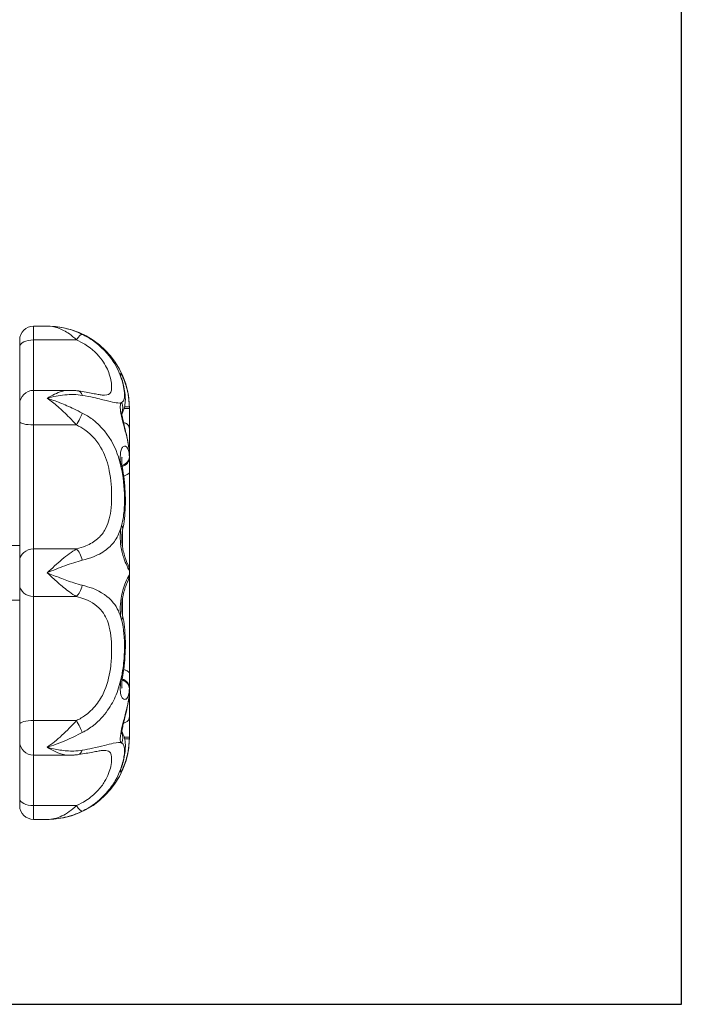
# Model space of a CAD drawing. Header units: millimetres. Extents: x -727 to 69715, y -15705 to 98123.
# Tile 298 of 316: x 37146 to 37222, y 93389 to 93503. Entities that reach past the tile are written whole.
import ezdxf

# ---------------------------------------------------------------- set-up
doc = ezdxf.new("R2010")
doc.units = ezdxf.units.MM
doc.layers.add('UT_ZARIZENI - ZDROJ TEPLA', color=3, linetype='Continuous', lineweight=35)

msp = doc.modelspace()

# ---------------------------------------------------------------- linework, layer by layer
for p, q in [((37222.17, 93389.37), (37222.17, 96577.6)), ((35100.77, 93389.37), (37222.17, 93389.37))]:
    msp.add_line(p, q)
at = {"layer": 'UT_ZARIZENI - ZDROJ TEPLA', "lineweight": 13}
for p, q in [((37147.14, 93467.94), (37147.14, 93466.34)), ((37148.72, 93467.94), (37147.14, 93467.94)), ((37145.55, 93465.55), (37145.55, 93466.35)), ((37147.14, 93460.5), (37147.14, 93466.34)), ((37152.12, 93466.34), (37147.14, 93466.34)), ((37145.55, 93465.55), (37145.55, 93463.87)), ((37145.55, 93463.87), (37145.55, 93458.91)), ((37147.14, 93460.5), (37147.14, 93456.49)), ((37151.33, 93460.5), (37147.14, 93460.5)), ((37145.55, 93456.91), (37145.55, 93458.91)), ((37158.25, 93458.41), (37157.65, 93458.41)), ((37158.25, 93458.61), (37157.7, 93458.6)), ((37158.25, 93456.03), (37158.25, 93458.41)), ((37145.55, 93456.91), (37145.55, 93454.92)), ((37147.14, 93442.12), (37147.14, 93456.49)), ((37152.12, 93456.49), (37147.14, 93456.49)), ((37158.25, 93453.02), (37158.25, 93456.03)), ((37145.55, 93454.92), (37145.55, 93441.87)), ((37158.25, 93452.65), (37158.25, 93453.02)), ((37158.25, 93450.97), (37158.25, 93452.65)), ((37158.25, 93439.62), (37158.25, 93450.97)), ((37157.46, 93444.29), (37157.46, 93442.32)), ((37145.55, 93442.54), (37139.2, 93442.54)), ((37147.14, 93442.12), (37147.14, 93436.61)), ((37152.12, 93442.12), (37147.14, 93442.12)), ((37145.55, 93441.87), (37145.55, 93440.74)), ((37145.55, 93437.99), (37145.55, 93440.74)), ((37158.25, 93439.11), (37158.25, 93439.62)), ((37158.25, 93427.76), (37158.25, 93439.11)), ((37145.55, 93437.99), (37145.55, 93436.86)), ((37145.55, 93436.86), (37145.55, 93423.81)), ((37147.14, 93422.24), (37147.14, 93436.61)), ((37152.12, 93436.61), (37147.14, 93436.61)), ((37157.46, 93436.41), (37157.46, 93434.44)), ((37145.55, 93436.19), (37139.2, 93436.19)), ((37158.25, 93426.08), (37158.25, 93427.76)), ((37158.25, 93425.72), (37158.25, 93426.08)), ((37158.25, 93422.7), (37158.25, 93425.72)), ((37145.55, 93423.81), (37145.55, 93421.82)), ((37158.25, 93420.32), (37158.25, 93422.7)), ((37145.55, 93419.82), (37145.55, 93421.82)), ((37147.14, 93422.24), (37147.14, 93418.23)), ((37152.12, 93422.24), (37147.14, 93422.24)), ((37157.65, 93420.32), (37158.25, 93420.32)), ((37145.55, 93419.82), (37145.55, 93414.86)), ((37157.7, 93420.13), (37158.25, 93420.12)), ((37147.14, 93412.39), (37147.14, 93418.23)), ((37151.33, 93418.23), (37147.14, 93418.23)), ((37145.55, 93414.86), (37145.55, 93413.18)), ((37145.55, 93412.38), (37145.55, 93413.18)), ((37147.14, 93412.39), (37147.14, 93410.79)), ((37152.12, 93412.39), (37147.14, 93412.39)), ((37148.72, 93410.79), (37147.14, 93410.79))]:
    msp.add_line(p, q, dxfattribs=at)
for centre, radius, start, end in [((37147.14, 93466.35), 1.59, 90, 180), ((37148.72, 93458.42), 9.53, 0, 90), ((37147.14, 93458.91), 1.59, 90, 180), ((37156.66, 93439.62), 1.59, 0, 31.4014), ((37156.66, 93439.11), 1.59, 328.5965, 0), ((37148.72, 93420.32), 9.53, 270, 0), ((37147.14, 93419.82), 1.59, 180, 270), ((37147.14, 93412.38), 1.59, 180, 270)]:
    msp.add_arc(centre, radius, start, end, dxfattribs=at)
for centre, major_axis, ratio, start_param, end_param in [((37147.14, 93465.55), (-1.59, 0), 0.496133, 4.712389, 6.283185), ((37152.12, 93465.55), (0.7, 1.43), 0.243422, 0.048997, 1.108819), ((37155.92, 93461.14), (1.52, 0.46), 0.792584, 0, 0.165302), ((37152.12, 93458.86), (0.23, 1.57), 0.47335, 5.526701, 6.283185), ((37155.92, 93458.52), (-1.02, 1.22), 0.973041, 3.624272, 4.404343), ((37147.14, 93456.91), (-1.59, 0), 0.263124, 0, 1.570796), ((37152.12, 93456.91), (-0.76, -1.39), 0.129099, 1.337474, 2.397296), ((37156.66, 93452.77), (1.59, 0.05), 0.706954, 5.177241, 6.262096), ((37156.66, 93452.65), (1.59, 0), 0.707107, 5.207963, 6.283185), ((37156.66, 93453.13), (1.59, 0.05), 0.706954, 6.26265, 6.283185), ((37149.86, 93453), (8.39, 0.04), 0.813723, 6.279118, 6.303072), ((37155.92, 93451), (1.56, 0.28), 0.147842, 0, 0.374378), ((37155.92, 93444.68), (1.55, -0.35), 0.583503, 0, 0.530856), ((37147.14, 93440.74), (-1.59, 0), 0.868247, 4.712389, 6.283185), ((37152.12, 93440.74), (-0.43, 1.53), 0.425996, 4.642937, 5.70276), ((37156.66, 93439.62), (0, -1.59), 0.999783, 1.571073, 2.109371), ((37156.66, 93439.11), (0, 1.59), 0.999783, 4.173803, 4.712112), ((37147.14, 93437.99), (-1.59, 0), 0.868247, 0, 1.570796), ((37152.12, 93437.99), (-0.43, -1.53), 0.425996, 0.580425, 1.640248), ((37155.92, 93434.05), (1.55, 0.35), 0.583503, 5.752329, 6.283185), ((37155.92, 93427.73), (1.56, -0.28), 0.147842, 5.908808, 6.283185), ((37156.66, 93425.96), (1.59, -0.05), 0.706954, 0.021089, 1.105897), ((37156.66, 93426.08), (1.59, 0), 0.707107, 0, 1.075158), ((37149.86, 93425.74), (8.39, -0.06), 0.813729, 6.265351, 6.289304), ((37156.66, 93425.6), (1.59, -0.05), 0.706954, 0, 0.020535), ((37147.14, 93421.82), (-1.59, 0), 0.263124, 4.712389, 6.283185), ((37152.12, 93421.82), (-0.76, 1.39), 0.129099, 3.885889, 4.945712), ((37155.92, 93420.21), (1.02, 1.22), 0.973041, 5.020434, 5.800547), ((37152.12, 93419.87), (0.23, -1.57), 0.47335, 0, 0.756484), ((37155.92, 93417.6), (1.52, -0.46), 0.792584, 6.117883, 6.283185), ((37147.14, 93413.18), (-1.59, 0), 0.496133, 0, 1.570796), ((37152.12, 93413.18), (0.7, -1.43), 0.243422, 5.174366, 6.234189)]:
    msp.add_ellipse(centre, major_axis=major_axis, ratio=ratio, start_param=start_param, end_param=end_param, dxfattribs=at)
for points, knots in [([(37152.8, 93466.99), (37152.48, 93467.14), (37152.15, 93467.28), (37151.29, 93467.59), (37150.75, 93467.73), (37149.72, 93467.9), (37149.22, 93467.94), (37148.72, 93467.94)], [-0.3763597, -0.3763597, -0.3763597, -0.3763597, -0.2836954, -0.2836954, -0.1354324, -0.1354324, 0.0013827, 0.0013827, 0.0013827, 0.0013827]), ([(37148.72, 93467.94), (37149.14, 93467.94), (37149.55, 93467.87), (37150.42, 93467.58), (37150.86, 93467.35), (37151.58, 93466.84), (37151.85, 93466.6), (37152.12, 93466.34)], [-0.0013827, -0.0013827, -0.0013827, -0.0013827, 0.1354324, 0.1354324, 0.2836954, 0.2836954, 0.3763597, 0.3763597, 0.3763597, 0.3763597]), ([(37152.12, 93466.34), (37152.46, 93466.19), (37152.79, 93466.02), (37153.96, 93465.31), (37154.64, 93464.64), (37155.51, 93463.42), (37155.76, 93462.87), (37156.14, 93461.75), (37156.21, 93461.23), (37156.19, 93460.62), (37156.16, 93460.44), (37155.98, 93460.07), (37155.77, 93459.95), (37155.36, 93459.94), (37155.34, 93459.94), (37155.32, 93459.94)], [0, 0, 0, 0, 0.117115, 0.117115, 0.450808, 0.450808, 0.734665, 0.734665, 1.095777, 1.095777, 1.293518, 1.293518, 1.624967, 1.624967, 1.641794, 1.641794, 1.641794, 1.641794]), ([(37157.35, 93461.79), (37157.16, 93462.41), (37156.86, 93463.11), (37155.82, 93464.71), (37155, 93465.6), (37153.6, 93466.56), (37153.21, 93466.79), (37152.8, 93466.99)], [-0.727801, -0.727801, -0.727801, -0.727801, -0.4508082, -0.4508082, -0.1171148, -0.1171148, 0, 0, 0, 0]), ([(37158.25, 93458.61), (37158.24, 93458.86), (37158.23, 93459.11), (37158.13, 93460.06), (37157.98, 93460.71), (37157.71, 93461.54), (37157.6, 93461.81), (37157.5, 93462.02), (37157.42, 93462.19), (37157.35, 93462.32), (37157.22, 93462.49), (37157.18, 93462.49), (37157.2, 93462.28), (37157.26, 93462.07), (37157.35, 93461.79)], [-0.705136, -0.705136, -0.705136, -0.705136, -0.6436727, -0.6436727, -0.4645313, -0.4645313, -0.352568, -0.352568, -0.352568, -0.2588241, -0.2588241, -0.1282342, -0.1282342, 0, 0, 0, 0]), ([(37157.35, 93461.91), (37157.35, 93461.91), (37157.35, 93461.9), (37157.35, 93461.9), (37157.35, 93461.88), (37157.37, 93461.81), (37157.39, 93461.76), (37157.41, 93461.67), (37157.42, 93461.63), (37157.44, 93461.6)], [-0.09613933, -0.09613933, -0.09613933, -0.09613933, -0.09174665, -0.09174665, -0.06030882, -0.06030882, -0.0200506, -0.0200506, 0, 0, 0, 0]), ([(37157.35, 93459.09), (37157.44, 93459.13), (37157.51, 93459.19), (37157.64, 93459.41), (37157.68, 93459.6), (37157.7, 93460.3), (37157.62, 93460.94), (37157.36, 93461.76), (37157.36, 93461.77), (37157.35, 93461.79)], [-1.4189608, -1.4189608, -1.4189608, -1.4189608, -1.2935176, -1.2935176, -1.0957775, -1.0957775, -0.7346647, -0.7346647, -0.727801, -0.727801, -0.727801, -0.727801]), ([(37157.44, 93461.6), (37157.54, 93461.27), (37157.61, 93460.96), (37157.72, 93460.37), (37157.75, 93460.09), (37157.79, 93459.57), (37157.79, 93459.31), (37157.74, 93458.79), (37157.7, 93458.52), (37157.53, 93458.08), (37157.46, 93457.94), (37157.38, 93457.81)], [-0.6930792, -0.6930792, -0.6930792, -0.6930792, -0.5544634, -0.5544634, -0.4158475, -0.4158475, -0.2772317, -0.2772317, -0.1386158, -0.1386158, -0.0786983, -0.0786983, -0.0786983, -0.0786983]), ([(37151.33, 93460.5), (37151.32, 93460.5), (37151.3, 93460.5), (37151.01, 93460.5), (37150.72, 93460.45), (37150.44, 93460.38), (37150.16, 93460.3), (37149.87, 93460.19), (37149.3, 93459.92), (37149.01, 93459.76), (37148.72, 93459.57)], [0.089171, 0.089171, 0.089171, 0.089171, 0.0944356, 0.0944356, 0.1888712, 0.1888712, 0.1888712, 0.2833068, 0.2833068, 0.3777424, 0.3777424, 0.3777424, 0.3777424]), ([(37151.33, 93460.5), (37151.4, 93460.5), (37151.47, 93460.5), (37151.6, 93460.5), (37151.67, 93460.49), (37151.81, 93460.49), (37151.88, 93460.48), (37152.01, 93460.47), (37152.08, 93460.46), (37152.22, 93460.45), (37152.29, 93460.44), (37152.35, 93460.43)], [-0.08917096, -0.08917096, -0.08917096, -0.08917096, -0.07133677, -0.07133677, -0.05350258, -0.05350258, -0.03566839, -0.03566839, -0.01783419, -0.01783419, 0, 0, 0, 0]), ([(37152.35, 93460.43), (37152.66, 93460.38), (37152.96, 93460.33), (37153.52, 93460.24), (37153.78, 93460.19), (37154.24, 93460.1), (37154.45, 93460.06), (37154.82, 93460), (37154.97, 93459.97), (37155.21, 93459.95), (37155.29, 93459.94), (37155.32, 93459.94)], [-2.1460244, -2.1460244, -2.1460244, -2.1460244, -2.0451784, -2.0451784, -1.9443324, -1.9443324, -1.8434864, -1.8434864, -1.7426405, -1.7426405, -1.6417945, -1.6417945, -1.6417945, -1.6417945]), ([(37148.72, 93459.57), (37149.07, 93459.67), (37149.41, 93459.76), (37150.1, 93459.89), (37150.44, 93459.95), (37150.78, 93459.98), (37151.12, 93460.01), (37151.46, 93460.03), (37152.14, 93460.01), (37152.47, 93459.98), (37152.8, 93459.92)], [-0.3777424, -0.3777424, -0.3777424, -0.3777424, -0.2833068, -0.2833068, -0.1888712, -0.1888712, -0.1888712, -0.0944356, -0.0944356, 0, 0, 0, 0]), ([(37152.8, 93457.87), (37152.48, 93458.03), (37152.15, 93458.2), (37151.29, 93458.61), (37150.75, 93458.85), (37149.72, 93459.26), (37149.22, 93459.43), (37148.72, 93459.57)], [-0.3763597, -0.3763597, -0.3763597, -0.3763597, -0.2836954, -0.2836954, -0.1354324, -0.1354324, 0.0013827, 0.0013827, 0.0013827, 0.0013827]), ([(37148.72, 93459.57), (37149.14, 93459.3), (37149.55, 93458.98), (37150.42, 93458.24), (37150.86, 93457.81), (37151.58, 93457.08), (37151.85, 93456.78), (37152.12, 93456.49)], [-0.0013827, -0.0013827, -0.0013827, -0.0013827, 0.1354324, 0.1354324, 0.2836954, 0.2836954, 0.3763597, 0.3763597, 0.3763597, 0.3763597]), ([(37152.8, 93459.92), (37153.26, 93459.85), (37153.69, 93459.76), (37154.73, 93459.53), (37155.28, 93459.38), (37156.13, 93459.17), (37156.46, 93459.09), (37157, 93459.02), (37157.21, 93459.02), (37157.35, 93459.09)], [-2.1460244, -2.1460244, -2.1460244, -2.1460244, -2.0157528, -2.0157528, -1.8073184, -1.8073184, -1.6249672, -1.6249672, -1.4189608, -1.4189608, -1.4189608, -1.4189608]), ([(37157.35, 93459.09), (37157.26, 93459.05), (37157.2, 93458.89), (37157.18, 93458.42), (37157.21, 93458.14), (37157.35, 93457.41), (37157.47, 93456.95), (37157.72, 93456.02), (37157.84, 93455.56), (37158.05, 93454.67), (37158.13, 93454.24), (37158.22, 93453.6), (37158.24, 93453.37), (37158.25, 93453.16)], [-0.7051622, -0.7051622, -0.7051622, -0.7051622, -0.5682719, -0.5682719, -0.4559119, -0.4559119, -0.3174408, -0.3174408, -0.193569, -0.193569, -0.0744496, -0.0744496, 0, 0, 0, 0]), ([(37157.37, 93458.01), (37157.37, 93458.01), (37157.36, 93457.99), (37157.37, 93457.93), (37157.37, 93457.88), (37157.38, 93457.73), (37157.4, 93457.63), (37157.44, 93457.37), (37157.48, 93457.2), (37157.57, 93456.78), (37157.63, 93456.52), (37157.78, 93455.93), (37157.86, 93455.58), (37158.03, 93454.84), (37158.11, 93454.43), (37158.21, 93453.75), (37158.24, 93453.46), (37158.25, 93453.18)], [-0.5866358, -0.5866358, -0.5866358, -0.5866358, -0.5518587, -0.5518587, -0.508178, -0.508178, -0.4541491, -0.4541491, -0.3867103, -0.3867103, -0.3025572, -0.3025572, -0.2006644, -0.2006644, -0.0859253, -0.0859253, 0, 0, 0, 0]), ([(37158.25, 93458.41), (37158.25, 93458.45), (37158.25, 93458.48), (37158.25, 93458.55), (37158.25, 93458.58), (37158.25, 93458.61)], [-0.0165259, -0.0165259, -0.0165259, -0.0165259, -0.00826295, -0.00826295, 0, 0, 0, 0]), ([(37157.35, 93451.35), (37157.16, 93452.32), (37156.86, 93453.29), (37155.82, 93455.34), (37155, 93456.36), (37153.6, 93457.42), (37153.21, 93457.66), (37152.8, 93457.87)], [-0.7278011, -0.7278011, -0.7278011, -0.7278011, -0.4506795, -0.4506795, -0.1169483, -0.1169483, 0, 0, 0, 0]), ([(37152.12, 93456.49), (37152.46, 93456.33), (37152.78, 93456.14), (37153.95, 93455.31), (37154.63, 93454.5), (37155.51, 93452.83), (37155.76, 93452.01), (37156.14, 93450.13), (37156.21, 93449.09), (37156.19, 93447.56), (37156.16, 93447.04), (37155.98, 93445.71), (37155.77, 93444.93), (37155.17, 93443.91), (37154.9, 93443.57), (37154.19, 93442.96), (37153.73, 93442.69), (37152.86, 93442.33), (37152.5, 93442.22), (37152.12, 93442.12)], [0, 0, 0, 0, 0.116948, 0.116948, 0.45068, 0.45068, 0.734542, 0.734542, 1.095703, 1.095703, 1.293484, 1.293484, 1.624981, 1.624981, 1.807324, 1.807324, 2.015754, 2.015754, 2.146023, 2.146023, 2.146023, 2.146023]), ([(37158.25, 93456.03), (37158.25, 93456.03), (37158.25, 93456.03), (37158.25, 93456.13), (37158.23, 93456.22), (37158.16, 93456.4), (37158.11, 93456.48), (37157.96, 93456.62), (37157.86, 93456.68), (37157.7, 93456.73), (37157.64, 93456.74), (37157.58, 93456.75)], [-0.7823026, -0.7823026, -0.7823026, -0.7823026, -0.781576, -0.781576, -0.7237568, -0.7237568, -0.6685498, -0.6685498, -0.6073684, -0.6073684, -0.5770243, -0.5770243, -0.5770243, -0.5770243]), ([(37158.25, 93452.79), (37158.24, 93453.01), (37158.22, 93453.2), (37158.13, 93453.62), (37158.05, 93453.8), (37157.87, 93454.01), (37157.77, 93454.05), (37157.62, 93454.03), (37157.56, 93453.99), (37157.5, 93453.94), (37157.42, 93453.86), (37157.35, 93453.73), (37157.21, 93453.29), (37157.17, 93452.91), (37157.22, 93452.12), (37157.28, 93451.74), (37157.35, 93451.35)], [-0.7051622, -0.7051622, -0.7051622, -0.7051622, -0.6289419, -0.6289419, -0.5157521, -0.5157521, -0.4153392, -0.4153392, -0.3525811, -0.3525811, -0.3525811, -0.2584069, -0.2584069, -0.1118757, -0.1118757, 0, 0, 0, 0]), ([(37157.4, 93452.75), (37157.4, 93452.75), (37157.4, 93452.74), (37157.39, 93452.67), (37157.38, 93452.61), (37157.36, 93452.44), (37157.36, 93452.34), (37157.37, 93452.08), (37157.38, 93451.93), (37157.42, 93451.62), (37157.45, 93451.45), (37157.48, 93451.29)], [-0.2822288, -0.2822288, -0.2822288, -0.2822288, -0.238288, -0.238288, -0.1830508, -0.1830508, -0.1238617, -0.1238617, -0.0594754, -0.0594754, 0, 0, 0, 0]), ([(37158.25, 93453.16), (37158.25, 93453.13), (37158.25, 93453.11), (37158.25, 93453.06), (37158.25, 93453.04), (37158.25, 93453.02)], [-0.0165259, -0.0165259, -0.0165259, -0.0165259, -0.00826295, -0.00826295, 0, 0, 0, 0]), ([(37158.25, 93452.65), (37158.25, 93452.68), (37158.25, 93452.7), (37158.25, 93452.75), (37158.25, 93452.77), (37158.25, 93452.79)], [-0.0165259, -0.0165259, -0.0165259, -0.0165259, -0.00826295, -0.00826295, 0, 0, 0, 0]), ([(37157.35, 93444.84), (37157.44, 93445.18), (37157.51, 93445.53), (37157.64, 93446.45), (37157.68, 93447.05), (37157.7, 93448.81), (37157.62, 93450.03), (37157.36, 93451.3), (37157.36, 93451.33), (37157.35, 93451.35)], [-1.4189599, -1.4189599, -1.4189599, -1.4189599, -1.2934836, -1.2934836, -1.0957033, -1.0957033, -0.7345416, -0.7345416, -0.7278011, -0.7278011, -0.7278011, -0.7278011]), ([(37157.48, 93451.29), (37157.57, 93450.79), (37157.63, 93450.29), (37157.73, 93449.32), (37157.76, 93448.84), (37157.79, 93447.91), (37157.79, 93447.45), (37157.76, 93446.54), (37157.73, 93446.09), (37157.63, 93445.21), (37157.56, 93444.77), (37157.47, 93444.33)], [-0.6930792, -0.6930792, -0.6930792, -0.6930792, -0.5544634, -0.5544634, -0.4158475, -0.4158475, -0.2772317, -0.2772317, -0.1386158, -0.1386158, 0, 0, 0, 0]), ([(37158.25, 93450.97), (37158.25, 93450.97), (37158.25, 93450.97), (37158.25, 93450.94), (37158.23, 93450.91), (37158.16, 93450.84), (37158.11, 93450.81), (37157.96, 93450.73), (37157.86, 93450.68), (37157.7, 93450.61), (37157.65, 93450.59), (37157.59, 93450.57)], [-0.7816833, -0.7816833, -0.7816833, -0.7816833, -0.7809437, -0.7809437, -0.7232581, -0.7232581, -0.6683526, -0.6683526, -0.6070509, -0.6070509, -0.5790927, -0.5790927, -0.5790927, -0.5790927]), ([(37152.8, 93440.82), (37153.26, 93440.93), (37153.69, 93441.06), (37154.73, 93441.48), (37155.28, 93441.79), (37156.13, 93442.5), (37156.46, 93442.88), (37157, 93443.77), (37157.21, 93444.28), (37157.35, 93444.84)], [-2.1460234, -2.1460234, -2.1460234, -2.1460234, -2.0157544, -2.0157544, -1.807324, -1.807324, -1.6249806, -1.6249806, -1.4189599, -1.4189599, -1.4189599, -1.4189599]), ([(37157.35, 93444.84), (37157.26, 93444.49), (37157.2, 93444.09), (37157.18, 93443.24), (37157.21, 93442.81), (37157.35, 93441.93), (37157.47, 93441.48), (37157.72, 93440.75), (37157.84, 93440.44), (37158.05, 93439.97), (37158.13, 93439.81), (37158.22, 93439.65), (37158.24, 93439.62), (37158.25, 93439.62)], [-0.705136, -0.705136, -0.705136, -0.705136, -0.5765835, -0.5765835, -0.4539853, -0.4539853, -0.3172874, -0.3172874, -0.193569, -0.193569, -0.0744496, -0.0744496, 0, 0, 0, 0]), ([(37157.47, 93444.33), (37157.43, 93444.18), (37157.4, 93444.01), (37157.37, 93443.64), (37157.36, 93443.45), (37157.37, 93443.07), (37157.38, 93442.87), (37157.43, 93442.47), (37157.47, 93442.25), (37157.56, 93441.81), (37157.62, 93441.58), (37157.75, 93441.14), (37157.82, 93440.94), (37157.95, 93440.61), (37158, 93440.48), (37158.04, 93440.4), (37158.04, 93440.39), (37158.04, 93440.39)], [-0.705136, -0.705136, -0.705136, -0.705136, -0.6229082, -0.6229082, -0.5471707, -0.5471707, -0.4738142, -0.4738142, -0.3939213, -0.3939213, -0.3012222, -0.3012222, -0.196635, -0.196635, -0.0935351, -0.0935351, -0.0642136, -0.0642136, -0.0642136, -0.0642136]), ([(37152.12, 93442.12), (37151.85, 93441.97), (37151.57, 93441.78), (37151.01, 93441.37), (37150.72, 93441.14), (37150.44, 93440.9), (37150.16, 93440.66), (37149.87, 93440.41), (37149.3, 93439.89), (37149.01, 93439.63), (37148.72, 93439.37)], [0, 0, 0, 0, 0.0944356, 0.0944356, 0.1888712, 0.1888712, 0.1888712, 0.2833068, 0.2833068, 0.3777424, 0.3777424, 0.3777424, 0.3777424]), ([(37148.72, 93439.37), (37149.07, 93439.51), (37149.41, 93439.65), (37150.1, 93439.92), (37150.44, 93440.05), (37150.78, 93440.18), (37151.12, 93440.3), (37151.46, 93440.42), (37152.14, 93440.64), (37152.47, 93440.74), (37152.8, 93440.82)], [-0.3777424, -0.3777424, -0.3777424, -0.3777424, -0.2833068, -0.2833068, -0.1888712, -0.1888712, -0.1888712, -0.0944356, -0.0944356, 0, 0, 0, 0]), ([(37152.8, 93437.91), (37152.48, 93437.99), (37152.15, 93438.09), (37151.29, 93438.36), (37150.75, 93438.56), (37149.72, 93438.96), (37149.22, 93439.16), (37148.72, 93439.37)], [-0.3763597, -0.3763597, -0.3763597, -0.3763597, -0.2836954, -0.2836954, -0.1354324, -0.1354324, 0.0013827, 0.0013827, 0.0013827, 0.0013827]), ([(37148.72, 93439.37), (37149.14, 93438.98), (37149.55, 93438.6), (37150.42, 93437.84), (37150.86, 93437.47), (37151.58, 93436.94), (37151.85, 93436.76), (37152.12, 93436.61)], [-0.0013827, -0.0013827, -0.0013827, -0.0013827, 0.1354324, 0.1354324, 0.2836954, 0.2836954, 0.3763597, 0.3763597, 0.3763597, 0.3763597]), ([(37158.25, 93439.11), (37158.24, 93439.11), (37158.23, 93439.09), (37158.13, 93438.93), (37157.98, 93438.64), (37157.71, 93437.97), (37157.6, 93437.66), (37157.5, 93437.33), (37157.42, 93437.04), (37157.35, 93436.74), (37157.22, 93435.97), (37157.18, 93435.51), (37157.2, 93434.64), (37157.26, 93434.24), (37157.35, 93433.89)], [-0.705136, -0.705136, -0.705136, -0.705136, -0.6436727, -0.6436727, -0.4645313, -0.4645313, -0.352568, -0.352568, -0.352568, -0.2588241, -0.2588241, -0.1282342, -0.1282342, 0, 0, 0, 0]), ([(37158.25, 93439.62), (37158.25, 93439.62), (37158.25, 93439.62), (37158.25, 93439.62), (37158.25, 93439.62), (37158.25, 93439.62)], [-0.0165259, -0.0165259, -0.0165259, -0.0165259, -0.00826295, -0.00826295, 0, 0, 0, 0]), ([(37158.25, 93439.11), (37158.25, 93439.11), (37158.25, 93439.11), (37158.25, 93439.11), (37158.25, 93439.11), (37158.25, 93439.11)], [-0.0165259, -0.0165259, -0.0165259, -0.0165259, -0.00826295, -0.00826295, 0, 0, 0, 0]), ([(37157.35, 93433.89), (37157.16, 93434.64), (37156.86, 93435.31), (37155.82, 93436.61), (37155, 93437.17), (37153.6, 93437.7), (37153.21, 93437.81), (37152.8, 93437.91)], [-0.727801, -0.727801, -0.727801, -0.727801, -0.4508082, -0.4508082, -0.1171148, -0.1171148, 0, 0, 0, 0]), ([(37158.04, 93438.34), (37158.04, 93438.34), (37158.04, 93438.33), (37158.01, 93438.28), (37157.99, 93438.21), (37157.9, 93438.01), (37157.84, 93437.85), (37157.71, 93437.46), (37157.63, 93437.21), (37157.51, 93436.71), (37157.46, 93436.45), (37157.39, 93435.97), (37157.37, 93435.75), (37157.36, 93435.34), (37157.37, 93435.16), (37157.39, 93434.81), (37157.42, 93434.64), (37157.45, 93434.46), (37157.46, 93434.43), (37157.47, 93434.4)], [-0.6409224, -0.6409224, -0.6409224, -0.6409224, -0.6122318, -0.6122318, -0.5490007, -0.5490007, -0.4535216, -0.4535216, -0.3464107, -0.3464107, -0.2478487, -0.2478487, -0.1658372, -0.1658372, -0.0921779, -0.0921779, -0.0170023, -0.0170023, 0, 0, 0, 0]), ([(37152.12, 93436.61), (37152.46, 93436.52), (37152.79, 93436.42), (37153.96, 93435.97), (37154.64, 93435.49), (37155.51, 93434.35), (37155.76, 93433.74), (37156.14, 93432.2), (37156.21, 93431.26), (37156.19, 93429.71), (37156.16, 93429.14), (37155.98, 93427.63), (37155.77, 93426.64), (37155.17, 93425.22), (37154.9, 93424.72), (37154.19, 93423.75), (37153.73, 93423.28), (37152.86, 93422.64), (37152.5, 93422.42), (37152.12, 93422.24)], [0, 0, 0, 0, 0.117115, 0.117115, 0.450808, 0.450808, 0.734665, 0.734665, 1.095777, 1.095777, 1.293518, 1.293518, 1.624967, 1.624967, 1.807318, 1.807318, 2.015753, 2.015753, 2.146024, 2.146024, 2.146024, 2.146024]), ([(37157.47, 93434.4), (37157.56, 93433.96), (37157.63, 93433.52), (37157.73, 93432.64), (37157.76, 93432.19), (37157.79, 93431.28), (37157.79, 93430.82), (37157.76, 93429.88), (37157.73, 93429.41), (37157.63, 93428.44), (37157.57, 93427.94), (37157.48, 93427.44)], [-0.6930792, -0.6930792, -0.6930792, -0.6930792, -0.5544634, -0.5544634, -0.4158475, -0.4158475, -0.2772317, -0.2772317, -0.1386158, -0.1386158, 0, 0, 0, 0]), ([(37157.36, 93427.38), (37157.44, 93427.82), (37157.51, 93428.25), (37157.64, 93429.34), (37157.68, 93430), (37157.7, 93431.79), (37157.62, 93432.86), (37157.36, 93433.86), (37157.36, 93433.88), (37157.35, 93433.89)], [-1.4185972, -1.4185972, -1.4185972, -1.4185972, -1.2935176, -1.2935176, -1.0957775, -1.0957775, -0.7346647, -0.7346647, -0.727801, -0.727801, -0.727801, -0.727801]), ([(37152.8, 93420.86), (37153.26, 93421.1), (37153.69, 93421.37), (37154.73, 93422.19), (37155.28, 93422.78), (37156.13, 93424), (37156.46, 93424.61), (37157, 93425.94), (37157.21, 93426.66), (37157.35, 93427.38)], [-2.1460244, -2.1460244, -2.1460244, -2.1460244, -2.0157528, -2.0157528, -1.8073184, -1.8073184, -1.6249672, -1.6249672, -1.4189608, -1.4189608, -1.4189608, -1.4189608]), ([(37157.35, 93427.38), (37157.26, 93426.91), (37157.2, 93426.44), (37157.18, 93425.72), (37157.21, 93425.44), (37157.35, 93424.95), (37157.47, 93424.78), (37157.72, 93424.67), (37157.84, 93424.69), (37158.05, 93424.92), (37158.13, 93425.11), (37158.22, 93425.54), (37158.24, 93425.73), (37158.25, 93425.94)], [-0.7051622, -0.7051622, -0.7051622, -0.7051622, -0.5682719, -0.5682719, -0.4559119, -0.4559119, -0.3174408, -0.3174408, -0.193569, -0.193569, -0.0744496, -0.0744496, 0, 0, 0, 0]), ([(37157.48, 93427.44), (37157.43, 93427.2), (37157.4, 93426.97), (37157.37, 93426.61), (37157.36, 93426.46), (37157.37, 93426.23), (37157.37, 93426.15), (37157.39, 93426.03), (37157.4, 93425.99), (37157.4, 93425.98), (37157.4, 93425.98), (37157.4, 93425.98)], [-0.7051622, -0.7051622, -0.7051622, -0.7051622, -0.620048, -0.620048, -0.5509744, -0.5509744, -0.4896974, -0.4896974, -0.4324546, -0.4324546, -0.4229334, -0.4229334, -0.4229334, -0.4229334]), ([(37157.59, 93428.16), (37157.65, 93428.14), (37157.7, 93428.12), (37157.86, 93428.05), (37157.96, 93428), (37158.11, 93427.92), (37158.16, 93427.89), (37158.23, 93427.82), (37158.25, 93427.79), (37158.25, 93427.76), (37158.25, 93427.76), (37158.25, 93427.76)], [-0.1741701, -0.1741701, -0.1741701, -0.1741701, -0.1500459, -0.1500459, -0.0971508, -0.0971508, -0.0497749, -0.0497749, 0, 0, 0.0006381, 0.0006381, 0.0006381, 0.0006381]), ([(37158.25, 93425.94), (37158.25, 93425.96), (37158.25, 93425.98), (37158.25, 93426.03), (37158.25, 93426.05), (37158.25, 93426.08)], [-0.0165259, -0.0165259, -0.0165259, -0.0165259, -0.00826295, -0.00826295, 0, 0, 0, 0]), ([(37158.25, 93425.58), (37158.24, 93425.42), (37158.23, 93425.25), (37158.18, 93424.8), (37158.13, 93424.5), (37158.01, 93423.88), (37157.93, 93423.57), (37157.74, 93422.79), (37157.61, 93422.32), (37157.39, 93421.46), (37157.3, 93421.06), (37157.18, 93420.31), (37157.17, 93419.99), (37157.26, 93419.72), (37157.3, 93419.66), (37157.35, 93419.64)], [-0.7051622, -0.7051622, -0.7051622, -0.7051622, -0.6506958, -0.6506958, -0.5635495, -0.5635495, -0.4780879, -0.4780879, -0.3502388, -0.3502388, -0.226747, -0.226747, -0.0722045, -0.0722045, 0, 0, 0, 0]), ([(37158.25, 93425.55), (37158.23, 93425.09), (37158.17, 93424.61), (37157.99, 93423.71), (37157.9, 93423.29), (37157.71, 93422.53), (37157.63, 93422.19), (37157.49, 93421.62), (37157.45, 93421.39), (37157.39, 93421.05), (37157.38, 93420.94), (37157.36, 93420.79), (37157.36, 93420.74), (37157.37, 93420.73), (37157.37, 93420.72), (37157.37, 93420.72)], [-0.7051622, -0.7051622, -0.7051622, -0.7051622, -0.5641298, -0.5641298, -0.4450694, -0.4450694, -0.3365263, -0.3365263, -0.2477562, -0.2477562, -0.1810906, -0.1810906, -0.1309694, -0.1309694, -0.1185264, -0.1185264, -0.1185264, -0.1185264]), ([(37158.25, 93425.72), (37158.25, 93425.69), (37158.25, 93425.67), (37158.25, 93425.62), (37158.25, 93425.6), (37158.25, 93425.58)], [-0.0165259, -0.0165259, -0.0165259, -0.0165259, -0.00826295, -0.00826295, 0, 0, 0, 0]), ([(37157.58, 93421.98), (37157.64, 93421.99), (37157.7, 93422), (37157.86, 93422.05), (37157.96, 93422.11), (37158.11, 93422.26), (37158.16, 93422.33), (37158.23, 93422.51), (37158.25, 93422.6), (37158.25, 93422.7), (37158.25, 93422.7), (37158.25, 93422.7)], [-0.1762544, -0.1762544, -0.1762544, -0.1762544, -0.1501071, -0.1501071, -0.0973898, -0.0973898, -0.0498203, -0.0498203, 0, 0, 0.0006261, 0.0006261, 0.0006261, 0.0006261]), ([(37152.12, 93422.24), (37151.85, 93421.94), (37151.57, 93421.65), (37151.01, 93421.07), (37150.72, 93420.79), (37150.44, 93420.53), (37150.16, 93420.26), (37149.87, 93420.02), (37149.3, 93419.56), (37149.01, 93419.35), (37148.72, 93419.16)], [0, 0, 0, 0, 0.0944356, 0.0944356, 0.1888712, 0.1888712, 0.1888712, 0.2833068, 0.2833068, 0.3777424, 0.3777424, 0.3777424, 0.3777424]), ([(37148.72, 93419.16), (37149.07, 93419.26), (37149.41, 93419.37), (37150.1, 93419.62), (37150.44, 93419.76), (37150.78, 93419.9), (37151.12, 93420.05), (37151.46, 93420.2), (37152.14, 93420.53), (37152.47, 93420.69), (37152.8, 93420.86)], [-0.3777424, -0.3777424, -0.3777424, -0.3777424, -0.2833068, -0.2833068, -0.1888712, -0.1888712, -0.1888712, -0.0944356, -0.0944356, 0, 0, 0, 0]), ([(37157.38, 93420.93), (37157.43, 93420.85), (37157.47, 93420.77), (37157.66, 93420.38), (37157.72, 93420.09), (37157.79, 93419.56), (37157.79, 93419.31), (37157.77, 93418.79), (37157.74, 93418.52), (37157.64, 93417.95), (37157.58, 93417.64), (37157.47, 93417.26), (37157.45, 93417.2), (37157.44, 93417.13)], [-0.6149165, -0.6149165, -0.6149165, -0.6149165, -0.5806635, -0.5806635, -0.4420477, -0.4420477, -0.3034319, -0.3034319, -0.164816, -0.164816, -0.0262002, -0.0262002, 0, 0, 0, 0]), ([(37158.25, 93420.12), (37158.25, 93420.15), (37158.25, 93420.19), (37158.25, 93420.25), (37158.25, 93420.28), (37158.25, 93420.32)], [-0.0165259, -0.0165259, -0.0165259, -0.0165259, -0.00826295, -0.00826295, 0, 0, 0, 0]), ([(37157.35, 93419.64), (37157.16, 93419.73), (37156.86, 93419.71), (37155.82, 93419.49), (37155, 93419.26), (37153.6, 93418.95), (37153.21, 93418.88), (37152.8, 93418.81)], [-0.7278011, -0.7278011, -0.7278011, -0.7278011, -0.4506795, -0.4506795, -0.1169483, -0.1169483, 0, 0, 0, 0]), ([(37157.35, 93416.94), (37157.26, 93416.66), (37157.2, 93416.45), (37157.18, 93416.24), (37157.22, 93416.24), (37157.35, 93416.41), (37157.42, 93416.54), (37157.5, 93416.71), (37157.6, 93416.92), (37157.71, 93417.19), (37157.98, 93418.02), (37158.13, 93418.68), (37158.23, 93419.63), (37158.24, 93419.87), (37158.25, 93420.12)], [-0.705136, -0.705136, -0.705136, -0.705136, -0.5769017, -0.5769017, -0.4463119, -0.4463119, -0.352568, -0.352568, -0.352568, -0.2406046, -0.2406046, -0.0614632, -0.0614632, 0, 0, 0, 0]), ([(37157.67, 93418.36), (37157.68, 93418.48), (37157.69, 93418.6), (37157.7, 93419.2), (37157.62, 93419.51), (37157.36, 93419.64), (37157.36, 93419.64), (37157.35, 93419.64)], [-1.1722699, -1.1722699, -1.1722699, -1.1722699, -1.0957033, -1.0957033, -0.7345416, -0.7345416, -0.7278011, -0.7278011, -0.7278011, -0.7278011]), ([(37152.8, 93418.81), (37152.48, 93418.75), (37152.15, 93418.72), (37151.29, 93418.7), (37150.75, 93418.74), (37149.72, 93418.9), (37149.22, 93419.02), (37148.72, 93419.16)], [-0.3763597, -0.3763597, -0.3763597, -0.3763597, -0.2836954, -0.2836954, -0.1354324, -0.1354324, 0.0013827, 0.0013827, 0.0013827, 0.0013827]), ([(37148.72, 93419.16), (37149.14, 93418.89), (37149.55, 93418.67), (37150.42, 93418.34), (37150.86, 93418.23), (37151.31, 93418.23), (37151.32, 93418.23), (37151.33, 93418.23)], [-0.0013827, -0.0013827, -0.0013827, -0.0013827, 0.1354324, 0.1354324, 0.2836954, 0.2836954, 0.2871887, 0.2871887, 0.2871887, 0.2871887]), ([(37152.35, 93418.3), (37152.29, 93418.29), (37152.22, 93418.28), (37152.08, 93418.27), (37152.01, 93418.26), (37151.88, 93418.25), (37151.81, 93418.24), (37151.67, 93418.24), (37151.6, 93418.23), (37151.47, 93418.23), (37151.4, 93418.23), (37151.33, 93418.23)], [-0.37635968, -0.37635968, -0.37635968, -0.37635968, -0.35852549, -0.35852549, -0.34069129, -0.34069129, -0.3228571, -0.3228571, -0.30502291, -0.30502291, -0.28718872, -0.28718872, -0.28718872, -0.28718872]), ([(37155.32, 93418.79), (37155.6, 93418.79), (37155.8, 93418.74), (37156.14, 93418.47), (37156.21, 93418.17), (37156.19, 93417.51), (37156.16, 93417.24), (37155.98, 93416.43), (37155.77, 93415.81), (37155.17, 93414.81), (37154.9, 93414.45), (37154.19, 93413.69), (37153.73, 93413.3), (37152.86, 93412.75), (37152.5, 93412.55), (37152.12, 93412.39)], [0.504824, 0.504824, 0.504824, 0.504824, 0.734542, 0.734542, 1.095703, 1.095703, 1.293484, 1.293484, 1.624981, 1.624981, 1.807324, 1.807324, 2.015754, 2.015754, 2.146023, 2.146023, 2.146023, 2.146023]), ([(37155.32, 93418.79), (37155.29, 93418.79), (37155.21, 93418.79), (37154.97, 93418.76), (37154.81, 93418.73), (37154.45, 93418.67), (37154.24, 93418.63), (37153.77, 93418.54), (37153.51, 93418.49), (37152.96, 93418.4), (37152.66, 93418.35), (37152.35, 93418.3)], [-0.5048243, -0.5048243, -0.5048243, -0.5048243, -0.4038594, -0.4038594, -0.3028946, -0.3028946, -0.2019297, -0.2019297, -0.1009649, -0.1009649, 0, 0, 0, 0]), ([(37157.35, 93416.94), (37157.44, 93417.22), (37157.51, 93417.48), (37157.61, 93417.96), (37157.64, 93418.17), (37157.67, 93418.36)], [-1.4189599, -1.4189599, -1.4189599, -1.4189599, -1.2934836, -1.2934836, -1.1722699, -1.1722699, -1.1722699, -1.1722699]), ([(37152.8, 93411.75), (37153.26, 93411.97), (37153.69, 93412.22), (37154.73, 93412.97), (37155.28, 93413.48), (37156.13, 93414.5), (37156.46, 93414.98), (37157, 93415.98), (37157.21, 93416.48), (37157.35, 93416.94)], [-2.1460234, -2.1460234, -2.1460234, -2.1460234, -2.0157544, -2.0157544, -1.807324, -1.807324, -1.6249806, -1.6249806, -1.4189599, -1.4189599, -1.4189599, -1.4189599]), ([(37157.44, 93417.13), (37157.41, 93417.06), (37157.39, 93417), (37157.37, 93416.89), (37157.36, 93416.86), (37157.35, 93416.83), (37157.35, 93416.83), (37157.35, 93416.83)], [-0.70513598, -0.70513598, -0.70513598, -0.70513598, -0.66487776, -0.66487776, -0.62461954, -0.62461954, -0.60899666, -0.60899666, -0.60899666, -0.60899666]), ([(37152.12, 93412.39), (37151.85, 93412.12), (37151.57, 93411.89), (37151.01, 93411.49), (37150.72, 93411.32), (37150.44, 93411.19), (37150.16, 93411.05), (37149.87, 93410.96), (37149.3, 93410.82), (37149.01, 93410.79), (37148.72, 93410.79)], [0, 0, 0, 0, 0.0944356, 0.0944356, 0.1888712, 0.1888712, 0.1888712, 0.2833068, 0.2833068, 0.3777424, 0.3777424, 0.3777424, 0.3777424]), ([(37148.72, 93410.79), (37149.07, 93410.79), (37149.41, 93410.81), (37150.1, 93410.89), (37150.44, 93410.95), (37150.78, 93411.03), (37151.12, 93411.11), (37151.46, 93411.21), (37152.14, 93411.44), (37152.47, 93411.58), (37152.8, 93411.75)], [-0.3777424, -0.3777424, -0.3777424, -0.3777424, -0.2833068, -0.2833068, -0.1888712, -0.1888712, -0.1888712, -0.0944356, -0.0944356, 0, 0, 0, 0])]:
    msp.add_open_spline(points, degree=3, knots=knots, dxfattribs=at)
msp.add_open_spline([(37157.35, 93427.38), (37157.36, 93427.38), (37157.36, 93427.38), (37157.36, 93427.38)], degree=3, dxfattribs=at)

doc.saveas('drawing.dxf')
